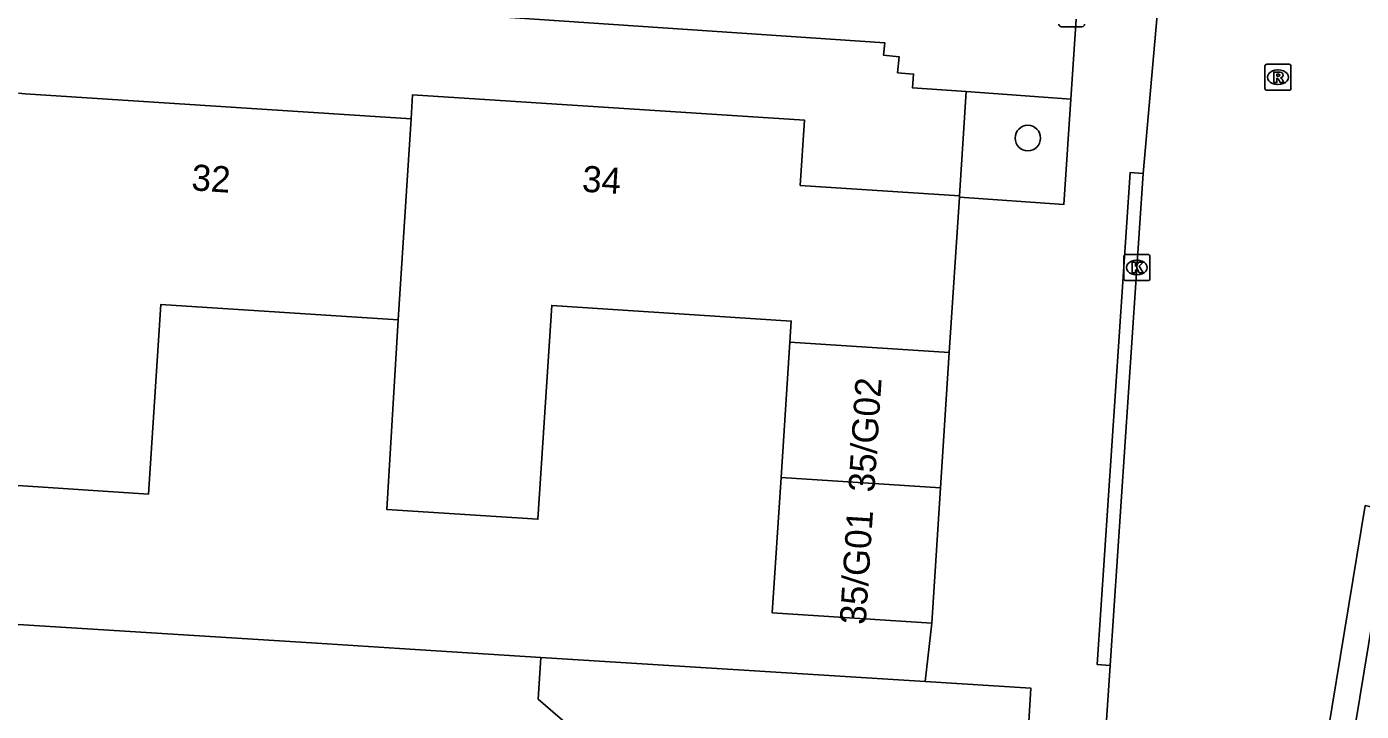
# Model space of a CAD drawing. Extents: x 162186 to 163152, y 385513 to 386513.
# Drawn here: x 162406.3 to 162457.5, y 385660 to 385686.3 of the extents above; entities that cross this region are included whole.
import ezdxf

# ---------------------------------------------------------------- set-up
doc = ezdxf.new("R2010")
doc.units = 0
for name, color, linetype in [('IMGEO_Boom', 7, 'Continuous'), ('IMGEO_Groenvoorziening', 7, 'Continuous'), ('IMGEO_Hek', 7, 'Continuous'), ('IMGEO_Kolk', 7, 'Continuous'), ('IMGEO_Pand', 7, 'Continuous'), ('IMGEO_Pand_nummerreeks', 7, 'Continuous'), ('IMGEO_Rijbaan_lokaal_gesloten', 7, 'Continuous'), ('IMGEO_Rioolput', 7, 'Continuous'), ('IMGEO_Verklikker', 7, 'Continuous'), ('IMGEO_Voetpad_open', 7, 'Continuous')]:
    doc.layers.add(name, color=color, linetype=linetype)

msp = doc.modelspace()

# ---------------------------------------------------------------- linework, layer by layer
at = {"layer": 'IMGEO_Boom'}
msp.add_circle((162444.701, 385681.989), 0.489, dxfattribs=at)
at = {"layer": 'IMGEO_Groenvoorziening'}
for points in [[(162442.338, 385683.769), (162442.079, 385679.778)], [(162426.034, 385662.09), (162420.61, 385662.431), (162417.446, 385662.63), (162403.936, 385663.481), (162387.631, 385664.722), (162387.984, 385670.231)], [(162426.034, 385662.09), (162425.933, 385660.49), (162437.805, 385650.244), (162433.945, 385641.158), (162433.146, 385639.276), (162432.827, 385636.637)], [(162440.768, 385661.162), (162426.034, 385662.09)]]:
    msp.add_lwpolyline(points, dxfattribs=at)
at = {"layer": 'IMGEO_Hek'}
for points in [[(162403.936, 385663.481), (162417.446, 385662.63), (162420.61, 385662.431), (162426.034, 385662.09)], [(162426.034, 385662.09), (162440.768, 385661.162)]]:
    msp.add_lwpolyline(points, dxfattribs=at)
at = {"layer": 'IMGEO_Kolk'}
for p, q in [((162448.38, 385676.602), (162448.38, 385677.454)), ((162448.455, 385677.528), (162449.307, 385677.528)), ((162449.381, 385677.454), (162449.381, 385676.602)), ((162448.868, 385677.308), (162448.893, 385677.308)), ((162449.307, 385676.528), (162448.455, 385676.528)), ((162448.891, 385676.748), (162448.866, 385676.748))]:
    msp.add_line(p, q, dxfattribs=at)
for points in [[(162448.38, 385676.602), (162448.38, 385677.454)], [(162448.455, 385677.528), (162449.307, 385677.528)], [(162449.381, 385677.454), (162449.381, 385676.602)], [(162448.701, 385677.228), (162448.824, 385677.228), (162448.824, 385677.077), (162448.954, 385677.228), (162449.118, 385677.228), (162448.972, 385677.077), (162449.125, 385676.828), (162448.973, 385676.828), (162448.888, 385676.992), (162448.824, 385676.925), (162448.824, 385676.828), (162448.701, 385676.828), (162448.701, 385677.228)], [(162449.307, 385676.528), (162448.455, 385676.528)]]:
    msp.add_lwpolyline(points, dxfattribs=at)
for centre, start, end in [((162448.457, 385677.452), 91.552, 178.448), ((162448.457, 385677.452), 91.552, 178.448), ((162449.305, 385677.452), 1.552, 88.448), ((162449.305, 385677.452), 1.552, 88.448), ((162448.457, 385676.604), 181.552, 268.448), ((162448.457, 385676.604), 181.552, 268.448), ((162449.305, 385676.604), 271.552, 358.448), ((162449.305, 385676.604), 271.552, 358.448)]:
    msp.add_arc(centre, 0.0765, start, end, dxfattribs=at)
for centre, major_axis, ratio, start_param, end_param in [((162448.867, 385677.028), (-0.387, 0.002), 0.722429, 4.712389, 7.853982), ((162448.892, 385677.028), (-0.39, 0.002), 0.717154, 1.570796, 4.712389)]:
    msp.add_ellipse(centre, major_axis=major_axis, ratio=ratio, start_param=start_param, end_param=end_param, dxfattribs=at)
at = {"layer": 'IMGEO_Pand'}
for points in [[(162406, 385683.708), (162406.256, 385683.691), (162421.055, 385682.729)], [(162442.079, 385679.778), (162435.978, 385680.175), (162436.14, 385682.67), (162421.115, 385683.647), (162421.055, 385682.729)], [(162421.055, 385682.729), (162420.555, 385675.025)], [(162442.075, 385679.723), (162441.689, 385673.778)], [(162442.079, 385679.778), (162442.075, 385679.723)], [(162420.555, 385675.025), (162411.463, 385675.616), (162410.991, 385668.348), (162405.197, 385668.724), (162405.729, 385676.905), (162405.559, 385676.916)], [(162420.555, 385675.025), (162420.124, 385667.758), (162425.916, 385667.381), (162426.449, 385675.576), (162435.63, 385674.979), (162435.578, 385674.173)], [(162435.578, 385674.173), (162435.24, 385668.985)], [(162435.578, 385674.173), (162441.689, 385673.778)], [(162441.689, 385673.778), (162441.352, 385668.589)], [(162435.24, 385668.985), (162434.903, 385663.797), (162441.014, 385663.4)], [(162441.352, 385668.589), (162435.24, 385668.985)], [(162441.352, 385668.589), (162441.014, 385663.4)]]:
    msp.add_lwpolyline(points, dxfattribs=at)
at = {"layer": 'IMGEO_Rijbaan_lokaal_gesloten'}
for points in [[(162449.125, 385680.638), (162449.809, 385688.448), (162450.279, 385695.357)], [(162449.125, 385680.638), (162447.861, 385661.782)], [(162454.959, 385647.573), (162455.424, 385654.469), (162457.631, 385667.904)], [(162444.844, 385616.752), (162445.683, 385629.27), (162445.996, 385633.945), (162447.861, 385661.782)]]:
    msp.add_lwpolyline(points, dxfattribs=at)
at = {"layer": 'IMGEO_Rioolput'}
for p, q in [((162453.789, 385683.894), (162453.789, 385684.746)), ((162453.864, 385684.82), (162454.716, 385684.82)), ((162454.277, 385684.6), (162454.302, 385684.6)), ((162454.79, 385684.746), (162454.79, 385683.894)), ((162454.3, 385684.04), (162454.275, 385684.04)), ((162454.716, 385683.82), (162453.864, 385683.82))]:
    msp.add_line(p, q, dxfattribs=at)
for points in [[(162453.789, 385683.894), (162453.789, 385684.746)], [(162453.864, 385684.82), (162454.716, 385684.82)], [(162454.79, 385684.746), (162454.79, 385683.894)], [(162454.378, 385684.518), (162454.126, 385684.52), (162454.126, 385684.12)], [(162454.126, 385684.12), (162454.25, 385684.12), (162454.25, 385684.282), (162454.261, 385684.282)], [(162454.304, 385684.439), (162454.25, 385684.439), (162454.25, 385684.358)], [(162454.25, 385684.358), (162454.302, 385684.358)], [(162454.308, 385684.253), (162454.379, 385684.12), (162454.519, 385684.12), (162454.454, 385684.246)], [(162454.716, 385683.82), (162453.864, 385683.82)]]:
    msp.add_lwpolyline(points, dxfattribs=at)
for centre, radius, start, end in [((162453.866, 385684.744), 0.0765, 91.552, 178.448), ((162453.866, 385684.744), 0.0765, 91.552, 178.448), ((162454.714, 385684.744), 0.0765, 1.552, 88.448), ((162454.714, 385684.744), 0.0765, 1.552, 88.448), ((162454.26, 385684.229), 0.0533, 26.0293, 88.6989), ((162454.286, 385684.547), 0.19, 274.7715, 282.9687), ((162454.31, 385684.343), 0.0964, 77.0061, 93.1865), ((162454.324, 385684.4), 0.0378, 276.6634, 79.6772), ((162454.377, 385684.408), 0.109, 350.3612, 89.416), ((162454.375, 385684.408), 0.112, 277.5842, 350.9817), ((162454.359, 385684.193), 0.108, 29.5134, 73.7905), ((162453.866, 385683.896), 0.0765, 181.552, 268.448), ((162453.866, 385683.896), 0.0765, 181.552, 268.448), ((162454.714, 385683.896), 0.0765, 271.552, 358.448), ((162454.714, 385683.896), 0.0765, 271.552, 358.448)]:
    msp.add_arc(centre, radius, start, end, dxfattribs=at)
for centre, major_axis, ratio, start_param, end_param in [((162454.276, 385684.32), (-0.387, 0.002), 0.722429, 4.712389, 7.853982), ((162454.301, 385684.32), (-0.39, 0.002), 0.717154, 1.570796, 4.712389)]:
    msp.add_ellipse(centre, major_axis=major_axis, ratio=ratio, start_param=start_param, end_param=end_param, dxfattribs=at)
at = {"layer": 'IMGEO_Verklikker'}
for p, q in [((162446.777, 385686.257), (162445.987, 385686.257)), ((162445.987, 385686.257), (162446.777, 385686.257))]:
    msp.add_line(p, q, dxfattribs=at)
for centre, start, end in [((162445.987, 385686.357), 180, 270), ((162445.987, 385686.357), 180, 270), ((162446.777, 385686.357), 270, 0), ((162446.777, 385686.357), 270, 0)]:
    msp.add_arc(centre, 0.1, start, end, dxfattribs=at)
at = {"layer": 'IMGEO_Voetpad_open'}
for points in [[(162390.853, 385687.177), (162390.974, 385688.905), (162439.214, 385685.637), (162439.168, 385685.165), (162439.767, 385685.103), (162439.709, 385684.491), (162440.32, 385684.442), (162440.275, 385683.921), (162442.338, 385683.769)], [(162446.553, 385686.541), (162446.349, 385683.475)], [(162446.349, 385683.475), (162442.338, 385683.769)], [(162446.349, 385683.475), (162446.081, 385679.44), (162442.075, 385679.723)], [(162447.861, 385661.782), (162447.359, 385661.817), (162448.627, 385680.673), (162449.125, 385680.638)], [(162457.631, 385667.904), (162458.607, 385667.698), (162456.414, 385654.423), (162455.914, 385647.55), (162454.959, 385647.573)], [(162441.014, 385663.4), (162440.768, 385661.162)], [(162440.768, 385661.162), (162444.819, 385660.907), (162444.174, 385650.172), (162444.16, 385649.958), (162443.118, 385634.568)]]:
    msp.add_lwpolyline(points, dxfattribs=at)

# ---------------------------------------------------------------- texts
at = {"layer": 'IMGEO_Pand_nummerreeks'}
for s, rotation, p in [('32', 356.2815, (162412.615, 385679.99)), ('34', 356.2815, (162427.59, 385679.939)), ('35/G02', 86.2786, (162438.814, 385668.397)), ('35/G01', 86.2786, (162438.484, 385663.324))]:
    msp.add_text(s, height=1, rotation=rotation, dxfattribs=at).set_placement(p)

doc.saveas('drawing.dxf')
